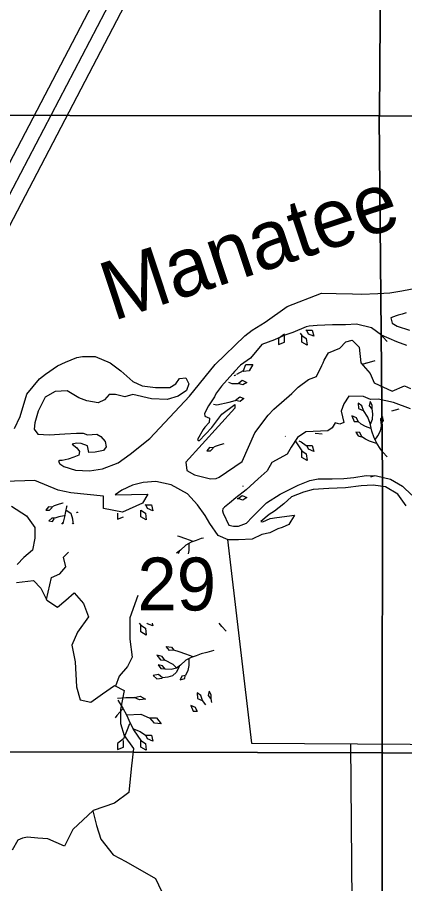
# Model space of a CAD drawing. Extents: x 380424 to 701066, y 1117407 to 1412949.
# Drawn here: x 517486 to 520780, y 1208716 to 1216086 of the extents above; entities that cross this region are included whole.
import ezdxf

# ---------------------------------------------------------------- set-up
doc = ezdxf.new("R2010")
doc.units = 0
for name, color, linetype in [('Interstate Divided Highway Outline and Fill', 7, 'Continuous'), ('Interstate Highway Center Lines', 7, 'Continuous'), ('Islands', 7, 'Continuous'), ('Lakes and Ponds Text', 7, 'Continuous'), ('Mangroves', 7, 'Continuous'), ('Narrow Canals', 7, 'Continuous'), ('Narrow River Creek and Branch and Slough', 7, 'Continuous'), ('Section Lines', 7, 'Continuous'), ('Section Numbers', 7, 'Continuous'), ('Wide Rivers and Canals', 7, 'Continuous')]:
    doc.layers.add(name, color=color, linetype=linetype)

msp = doc.modelspace()

# ---------------------------------------------------------------- linework, layer by layer
at = {"layer": 'Interstate Divided Highway Outline and Fill'}
for p, q in [((519226.1, 1218307.9), (514332.1, 1208944.1)), ((514553.6, 1208828.3), (519447.6, 1218192.1))]:
    msp.add_line(p, q, dxfattribs=at)
at = {"layer": 'Interstate Highway Center Lines'}
msp.add_line((519336.8, 1218250), (514442.9, 1208886.2), dxfattribs=at)
at = {"layer": 'Islands'}
for points in [[(520793.4, 1213572.3), (520759.6, 1213559.6), (520725.9, 1213551.2), (520709, 1213547), (520662.6, 1213530.1), (520673.3, 1213483.2), (520715.5, 1213457.8), (520820.3, 1213424.6)], [(520799.2, 1213292.7), (520714.8, 1213324.4), (520582.9, 1213382.4), (520498.5, 1213445.7), (520369.1, 1213474.3), (520276, 1213469.9), (520165.2, 1213469.9), (520037.3, 1213464.8), (519968.7, 1213459.5), (519943.5, 1213452.1), (519828.2, 1213403.3), (519761.7, 1213381.2), (519673.1, 1213341.2), (519565, 1213303.3), (519470, 1213187.2), (519384.7, 1213128.1), (519333.9, 1213072.1), (519318.5, 1213055), (519223.6, 1212949.5), (519180.2, 1212890), (519166.6, 1212864.7), (519163.6, 1212857.3), (519156.4, 1212848.2), (519111.6, 1212779.6), (519099.7, 1212760.2), (519090.9, 1212741.4), (519079, 1212715.8), (519080.3, 1212693), (519119.1, 1212676.6), (519117.6, 1212639.3), (519081.8, 1212599), (519066.9, 1212578.4), (519017.7, 1212494.8), (519031.1, 1212482.9), (519141.5, 1212596.3), (519226.5, 1212711.2), (519335.4, 1212793.3), (519335.4, 1212761.9), (518919.2, 1212302.3), (518928.2, 1212230.7), (518993.8, 1212195), (519129.5, 1212160.7), (519177.3, 1212162.8), (519202.1, 1212174.7), (519398, 1212308.4), (519506.9, 1212551.7), (519618.7, 1212702.4), (519668, 1212753.1), (519821.6, 1212884.5), (519875.3, 1212938.2), (519963.3, 1213003.8), (520028.9, 1213030.7), (520057.2, 1213082.9), (520066.2, 1213105.3), (520075.1, 1213124.7), (520087.1, 1213145.6), (520096, 1213169.5), (520133.3, 1213230.7), (520228.8, 1213271), (520281, 1213326.2), (520334.6, 1213338.1), (520394.3, 1213279.9), (520406.2, 1213145.6), (520488, 1213055.4), (520521.1, 1212975.5), (520674.7, 1212906.8), (520778.1, 1212949.9), (520830.8, 1212928.8)], [(520830.8, 1212754.7), (520683.7, 1212808.3), (520553.9, 1212838.2), (520489.8, 1212835.2), (520428.6, 1212860.6), (520306.3, 1212863.6), (520261.6, 1212797.9), (520239.2, 1212735.8), (520263.1, 1212640.3), (520228.8, 1212625.4), (520188.5, 1212637.3), (520164.6, 1212594), (520125.8, 1212568.6), (519939.4, 1212558.2), (519869.3, 1212510.4), (519814.1, 1212429.9), (519779.8, 1212370.2), (519650.1, 1212300), (519611.3, 1212228.4), (519533.7, 1212158.6), (519432.3, 1212066.1), (519344.3, 1211997.5), (519289.1, 1211952.7), (519247.4, 1211920), (519233.9, 1211903.6), (519229.5, 1211888.7), (519235.4, 1211867.8), (519284.6, 1211764.8), (519323.4, 1211755.9), (519366.7, 1211757.4), (519435.3, 1211782.7), (519484.5, 1211833.5), (519603.8, 1211954.4), (519720.2, 1212029), (519805.2, 1212070.8), (519873.8, 1212106.6), (519972.2, 1212145.4), (520043.8, 1212158.8), (520164.6, 1212158.8), (520263.1, 1212161.8), (520346.6, 1212170.7), (520452.5, 1212187.2), (520540.5, 1212185.7), (520658.3, 1212157.3), (520762.7, 1212096.1), (520841.8, 1212021.5)]]:
    msp.add_lwpolyline(points, dxfattribs=at)
at = {"layer": 'Mangroves'}
for p, q in [((518863.7, 1211542.4), (518853.3, 1211520.4)), ((518523.4, 1210933.1), (518536.5, 1210914.3)), ((518594, 1210927.1), (518590.9, 1210933.1)), ((518632.4, 1210933.1), (518638.7, 1210907.9))]:
    msp.add_line(p, q, dxfattribs=at)
for points in [[(519939.5, 1213426.3), (519943.5, 1213423.4), (519994.7, 1213423.4), (520007.4, 1213372.3), (519962.7, 1213391.4), (519949.9, 1213417)], [(519758.2, 1213391.4), (519707.1, 1213353.1)], [(519707.1, 1213353.1), (519707.1, 1213302)], [(519758.2, 1213321.1), (519758.2, 1213378.6)], [(519890.8, 1213399.4), (519905.2, 1213378.6)], [(519905.2, 1213378.6), (519943.5, 1213353.1)], [(519905.2, 1213321.1), (519905.2, 1213378.6)], [(519943.5, 1213353.1), (519949.9, 1213295.6)], [(520593.2, 1213367.1), (520581.9, 1213383.1)], [(520630, 1213327.8), (520593.2, 1213367.1)], [(519707.1, 1213302), (519758.2, 1213321.1)], [(519949.9, 1213295.6), (519905.2, 1213321.1)], [(519408.1, 1213082.4), (519430.2, 1213131.1)], [(519430.2, 1213131.1), (519487.8, 1213131.1)], [(519487.8, 1213131.1), (519456.8, 1213078)], [(520527, 1213164.1), (520417.8, 1213132.9)], [(520467, 1213146.9), (520444.3, 1213141.6)], [(519352, 1213049.4), (519408.1, 1213082.4)], [(519408.1, 1213073.6), (519403.8, 1213077.5)], [(519456.8, 1213078), (519408.1, 1213073.6)], [(519280.7, 1212981), (519310.7, 1212971.8)], [(519331.2, 1213037.1), (519332.9, 1213038.2)], [(519332.9, 1213038.2), (519344.2, 1213044.8)], [(519363.9, 1212971.8), (519399.3, 1212998.3)], [(519399.3, 1212998.3), (519439.1, 1212980.6)], [(519439.1, 1212980.6), (519403.7, 1212958.5)], [(519310.7, 1212971.8), (519363.9, 1212971.8)], [(519403.7, 1212958.5), (519363.9, 1212971.8)], [(519288.6, 1212812.4), (519337.3, 1212825.7)], [(519337.3, 1212825.7), (519377.1, 1212856.7)], [(519381.6, 1212816.8), (519341.7, 1212825.7)], [(519377.1, 1212856.7), (519412.5, 1212843.4)], [(519412.5, 1212843.4), (519381.6, 1212816.8)], [(519153.9, 1212794.7), (519182.4, 1212790.3)], [(519182.4, 1212790.3), (519288.6, 1212812.4)], [(520630, 1212347.8), (520593.2, 1212387.1), (520572.1, 1212417.2), (520547.1, 1212456.5), (520521.3, 1212508), (520501.3, 1212565.2), (520487, 1212631), (520467, 1212685.3), (520429.8, 1212739.7), (520415.5, 1212779.7), (520384, 1212802.6), (520386.9, 1212756.8), (520426.9, 1212739.7)], [(520489.9, 1212625.2), (520507, 1212668.1), (520509.9, 1212713.9), (520504.2, 1212754), (520504.2, 1212785.4), (520487, 1212816.9), (520478.4, 1212779.7), (520498.4, 1212756.8)], [(520671.1, 1212739.4), (520733.1, 1212754.9)], [(520492.7, 1212588.1), (520446.9, 1212605.2), (520409.8, 1212625.2), (520384, 1212648.1), (520369.7, 1212679.6), (520329.7, 1212696.7), (520349.7, 1212648.1), (520381.2, 1212648.1)], [(520526.8, 1212490), (520552.8, 1212525.1), (520575.7, 1212568), (520582.4, 1212606.8), (520584.2, 1212631), (520601.4, 1212656.7), (520592.8, 1212691), (520575.7, 1212671), (520578.5, 1212631)], [(520077.7, 1212539.2), (520020.2, 1212545.6)], [(520541.3, 1212459.3), (520507, 1212470.8), (520481.3, 1212479.4), (520446.9, 1212496.5), (520415.5, 1212516.5), (520398.3, 1212553.7), (520364, 1212556.6), (520384, 1212525.1), (520412.6, 1212516.5)], [(519241.9, 1212457.3), (519211.4, 1212449)], [(519765.2, 1212522), (519766.9, 1212518.8)], [(519847.7, 1212481.7), (519905.2, 1212398.6)], [(519880.8, 1212482.5), (519898.8, 1212475.3), (519943.5, 1212443.4), (519994.7, 1212443.4), (520007.4, 1212392.3), (519962.7, 1212411.4), (519949.9, 1212437)], [(519119.9, 1212426.1), (519097, 1212397.5)], [(519097, 1212397.5), (519128.5, 1212397.5)], [(519148.5, 1212423.3), (519119.9, 1212426.1)], [(519128.5, 1212397.5), (519151.3, 1212420.4)], [(519168.5, 1212434.7), (519148.5, 1212423.3)], [(519211.4, 1212449), (519168.5, 1212434.7)], [(519905.2, 1212398.6), (519943.5, 1212373.1)], [(519905.2, 1212341.1), (519905.2, 1212398.6)], [(519949.9, 1212315.6), (519905.2, 1212341.1)], [(519943.5, 1212373.1), (519949.9, 1212315.6)], [(520527, 1212184.1), (520488.9, 1212173.2)], [(519408.1, 1212093.6), (519403.8, 1212097.5)], [(519363.9, 1211991.8), (519399.3, 1212018.3)], [(519399.3, 1212018.3), (519439.1, 1212000.6)], [(517842.7, 1211944.6), (517799.8, 1211930.3)], [(517874.1, 1211953.2), (517842.7, 1211944.6)], [(517874.6, 1211953.4), (517874.1, 1211953.2)], [(518571.7, 1211941.2), (518574.8, 1211939), (518625.9, 1211939), (518638.7, 1211887.9), (518594, 1211907.1), (518581.2, 1211932.6)], [(519354.9, 1211991.8), (519363.9, 1211991.8)], [(519403.7, 1211978.5), (519363.9, 1211991.8)], [(519439.1, 1212000.6), (519403.7, 1211978.5)], [(517751.1, 1211921.8), (517728.3, 1211893.2)], [(517728.3, 1211893.2), (517759.7, 1211893.2)], [(517779.7, 1211918.9), (517751.1, 1211921.8)], [(517759.7, 1211893.2), (517782.6, 1211916)], [(517799.8, 1211930.3), (517779.7, 1211918.9)], [(517896.8, 1211882), (517888.4, 1211835.9)], [(517905.6, 1211921.8), (517896.8, 1211882)], [(517902.7, 1211893.2), (517939.9, 1211867.4)], [(517907.3, 1211930.7), (517905.6, 1211921.8)], [(517939.9, 1211867.4), (517954.2, 1211818.8)], [(517997.1, 1211870.3), (517991.8, 1211879.8)], [(517998.9, 1211876.3), (517997.1, 1211870.3)], [(518338.4, 1211868.7), (518338.4, 1211817.6)], [(518536.5, 1211894.3), (518574.8, 1211868.7)], [(518536.5, 1211836.8), (518536.5, 1211894.3)], [(518574.8, 1211868.7), (518581.2, 1211811.2)], [(517885.6, 1211844.5), (517839.8, 1211835.9), (517805.5, 1211824.5), (517779.7, 1211824.5), (517754, 1211801.6), (517785.5, 1211795.9), (517799.8, 1211818.8)], [(517888.4, 1211835.9), (517877, 1211790.2)], [(517954.2, 1211818.8), (517957.1, 1211787.3)], [(518338.4, 1211817.6), (518389.5, 1211836.8)], [(518581.2, 1211811.2), (518536.5, 1211836.8)], [(517877, 1211790.2), (517863.1, 1211774)], [(517877, 1211778), (517877, 1211790.2)], [(517955.6, 1211777.6), (517957.1, 1211781.6)], [(517957.1, 1211787.3), (517965.2, 1211776.5)], [(518980.9, 1211625.4), (518918, 1211648.3), (518863.7, 1211668.3), (518848.1, 1211673.2)], [(519049.6, 1211651.1), (519006.7, 1211634)], [(519069.5, 1211655.8), (519049.6, 1211651.1)], [(518918, 1211596.8), (518875.1, 1211553.9)], [(518963.8, 1211619.7), (518918, 1211596.8)], [(518943.7, 1211608.2), (518943.7, 1211551), (518937.6, 1211520.4)], [(519006.7, 1211634), (518963.8, 1211619.7)], [(518875.1, 1211553.9), (518840.8, 1211528.1)], [(518536.5, 1210914.3), (518574.8, 1210888.7)], [(518536.5, 1210856.8), (518536.5, 1210914.3)], [(518638.7, 1210907.9), (518594, 1210927.1)], [(519261.3, 1210863.4), (519224.4, 1210902.7), (519203.3, 1210932.8), (519203.1, 1210933.1)], [(518581.2, 1210831.2), (518536.5, 1210856.8)], [(518574.8, 1210888.7), (518581.2, 1210831.2)], [(519158.3, 1210699.7), (519098.2, 1210682.6), (519049.6, 1210671.1), (519006.7, 1210654), (518963.8, 1210639.7), (518918, 1210616.8), (518875.1, 1210573.9), (518840.8, 1210548.1), (518795, 1210536.7), (518743.5, 1210539.6), (518720.6, 1210568.2), (518683.5, 1210576.7), (518706.3, 1210545.3), (518746.4, 1210542.4)], [(518980.9, 1210645.4), (518918, 1210668.3), (518863.7, 1210688.3), (518817.9, 1210702.6), (518780.7, 1210699.7), (518752.1, 1210734.1), (518797.9, 1210728.3), (518817.9, 1210702.6)], [(518840.8, 1210551), (518812.2, 1210579.6), (518740.7, 1210616.8), (518717.8, 1210648.2), (518672, 1210659.7), (518703.5, 1210619.6), (518740.7, 1210616.8)], [(518943.7, 1210628.2), (518943.7, 1210571), (518935.2, 1210528.1), (518915.1, 1210488.1), (518883.7, 1210482.3), (518872.2, 1210450.9), (518909.4, 1210462.3), (518912.3, 1210485.2)], [(518863.7, 1210562.4), (518840.8, 1210513.8), (518806.5, 1210485.2), (518766.4, 1210473.8), (518720.6, 1210468), (518686.3, 1210493.8), (518640.6, 1210488.1), (518672, 1210459.5), (518717.8, 1210465.2)], [(519046.7, 1210315.3), (519015.3, 1210338.2)], [(519015.3, 1210338.2), (519018.1, 1210292.4)], [(519118.2, 1210352.5), (519109.7, 1210315.3)], [(519135.4, 1210321.1), (519118.2, 1210352.5)], [(519135.4, 1210289.6), (519135.4, 1210321.1)], [(518339.1, 1210293.1), (518408.7, 1210298.5)], [(518339.9, 1210276.9), (518383.1, 1210209)], [(518408.7, 1210298.5), (518479, 1210298.5)], [(518479, 1210298.5), (518530.1, 1210311.3)], [(518523.7, 1210279.3), (518479, 1210298.5)], [(518574.8, 1210285.7), (518523.7, 1210279.3)], [(518530.1, 1210311.3), (518574.8, 1210285.7)], [(519018.1, 1210292.4), (519058.2, 1210275.3)], [(519061, 1210275.3), (519046.7, 1210315.3)], [(519087.9, 1210236.1), (519061, 1210275.3)], [(519109.7, 1210315.3), (519129.7, 1210292.4)], [(519140, 1210257.3), (519135.4, 1210289.6)], [(518383.1, 1210202.6), (518332, 1210145.1)], [(518383.1, 1210209), (518415.1, 1210151.5)], [(519001, 1210215.2), (518960.9, 1210232.4)], [(518960.9, 1210232.4), (518980.9, 1210183.8)], [(518980.9, 1210183.8), (519012.4, 1210183.8)], [(519015.3, 1210183.8), (519001, 1210215.2)], [(519018.3, 1210181), (519015.3, 1210183.8)], [(518332, 1210145.1), (518317.7, 1210126.8)], [(518415.1, 1210151.5), (518536.5, 1210157.9), (518606.7, 1210126), (518670.6, 1210126), (518709, 1210074.9), (518651.5, 1210081.2), (518613.1, 1210126)], [(518415.1, 1210151.5), (518447, 1210081.2)], [(518440.6, 1210074.9), (518415.1, 1210011), (518389.5, 1209947.1), (518338.4, 1209908.7), (518338.4, 1209857.6), (518389.5, 1209876.8), (518389.5, 1209934.3)], [(518447, 1210081.2), (518479, 1210017.3)], [(518466.2, 1210036.5), (518530.1, 1210011), (518574.8, 1209979), (518625.9, 1209979), (518638.7, 1209927.9), (518594, 1209947.1), (518581.2, 1209972.6)], [(518479, 1210017.3), (518536.5, 1209934.3)], [(518536.5, 1209934.3), (518574.8, 1209908.7)], [(518536.5, 1209876.8), (518536.5, 1209934.3)], [(518574.8, 1209908.7), (518581.2, 1209851.2)], [(518581.2, 1209851.2), (518536.5, 1209876.8)]]:
    msp.add_lwpolyline(points, dxfattribs=at)
at = {"layer": 'Narrow Canals'}
for points in [[(519272.2, 1211643.3), (519478.5, 1209910.9), (523529.5, 1209885)], [(521665, 1211029), (521904.5, 1209916), (521989.5, 1208550.8), (520333.5, 1208556), (520322.5, 1209905.5)], [(518127.2, 1209336), (518160.5, 1209209.9), (518197.5, 1209093.9), (518302.5, 1208961.9), (518408.5, 1208903.9), (518661.5, 1208760.9), (518766.5, 1208539.9)]]:
    msp.add_lwpolyline(points, dxfattribs=at)
at = {"layer": 'Narrow River Creek and Branch and Slough'}
for points in [[(517436.8, 1211926.6), (517564.6, 1211846.3), (517635.4, 1211745.2), (517635.4, 1211654.2), (517615.1, 1211553.1), (517541.7, 1211491), (517483.8, 1211431.8)], [(517733.9, 1211133.6), (517776.8, 1211320.6), (517847.6, 1211350.9), (517898.1, 1211411.6), (517877.9, 1211492.4), (517921.2, 1211535.8)], [(517478.1, 1211278), (517624.4, 1211293.9), (517685.9, 1211229.6), (517736.4, 1211128.5), (517827.4, 1211067.9), (517898.1, 1211128.5), (517968.8, 1211189.2), (517968.8, 1211189.2), (518049.7, 1211098.2), (518090.1, 1210987), (517999.2, 1210855.6), (517948.6, 1210744.4), (517979, 1210602.8), (517989.1, 1210390.5), (518019.4, 1210279.3), (518110.3, 1210259.1), (518211.4, 1210329.9), (518312.4, 1210400.6), (518393.3, 1210360.2), (518363, 1210198.4), (518363, 1210077.1), (518393.3, 1209976), (518474.1, 1209864.8), (518453.9, 1209693), (518433.7, 1209490.8), (518312.4, 1209399.8), (518130.5, 1209339.1), (517958.7, 1209177.4), (517888, 1209035.9), (517746.5, 1209096.5), (517660.2, 1209103), (517571.8, 1209111.4), (517529.7, 1209103), (517491.8, 1209086.1), (517441.2, 1209001.9)], [(518510.5, 1211167.5), (518443.8, 1210976.9), (518443.8, 1210794.9), (518464, 1210643.3), (518423.6, 1210562.4), (518352.9, 1210481.5), (518321, 1210396.4)]]:
    msp.add_lwpolyline(points, dxfattribs=at)
at = {"layer": 'Section Lines'}
for points in [[(520603.3, 1220656.1), (520587.2, 1218130.1), (520565.2, 1215248.4), (515295.4, 1215254.2), (515284.3, 1219770.4), (515309.9, 1220725.1), (518284.9, 1220691.7)], [(525973.1, 1220589), (525965.2, 1218913.8), (525950.5, 1215199.4), (520565.2, 1215248.4), (520587.2, 1218130.1), (520603.3, 1220656.1), (520608.2, 1220656), (522215.4, 1220641)], [(520565.2, 1215248.4), (520562.6, 1215240.9), (520591.6, 1212164.2), (520588.6, 1209829.5), (515283.8, 1209842.4), (515295.9, 1213262.8), (515295.4, 1215254.2)], [(525950.5, 1215199.4), (525950.4, 1215167.4), (525956.8, 1210996.7), (525935.5, 1209817.3), (520596, 1209829.5), (520588.6, 1209829.5), (520591.6, 1212164.2), (520562.6, 1215240.9), (520565.2, 1215248.4)], [(520588.6, 1209829.5), (520588.6, 1209815.7), (520589.1, 1207775.1), (520616.7, 1204331.9), (520616.7, 1204331.9), (516597.1, 1204338.5), (515778.7, 1204334.9), (515667.1, 1204334.5), (515262, 1204332.8), (515283.8, 1209828.5), (515283.8, 1209842.4)], [(525935.5, 1209817.3), (525935.5, 1209802.8), (525894.1, 1204683), (525909.8, 1204323.3), (521964.5, 1204329.7), (521110.7, 1204331.1), (520616.7, 1204331.9), (520616.7, 1204331.9), (520589.1, 1207775.1), (520588.6, 1209815.7), (520588.6, 1209829.5), (520596, 1209829.5)]]:
    msp.add_lwpolyline(points, close=True, dxfattribs=at)
at = {"layer": 'Wide Rivers and Canals'}
for points in [[(517460.8, 1212587.8), (517509.5, 1212689.8), (517567.2, 1212880.6), (517673.6, 1213009.2), (517726.8, 1213049.1), (517828.7, 1213120.1), (517895.2, 1213151.2), (517992.8, 1213191.1), (518041.6, 1213200), (518148, 1213200), (518276.5, 1213146.9), (518331.9, 1213105), (518367.3, 1213078.4), (518467.2, 1212986.8), (518547, 1212951.3), (518662.2, 1212938), (518781.9, 1212938), (518835.1, 1212969.1), (518866.2, 1213013.4), (518919.4, 1213017.9), (518946, 1212969.1), (518923.8, 1212911.4), (518852.9, 1212862.6), (518759.8, 1212836), (518626.8, 1212840.4), (518467.2, 1212875.9), (518400.7, 1212858.2), (518320.9, 1212875.9), (518267.7, 1212875.9), (518227.8, 1212831.6), (518174.6, 1212805), (518077, 1212822.7), (518010.5, 1212849.3), (517908.6, 1212907), (517806.6, 1212902.5), (517722.3, 1212853.7), (517664.7, 1212734), (517633.7, 1212636.4), (517629.2, 1212583.2), (517660.3, 1212538.8), (517757.8, 1212534.4), (517890.8, 1212543.2), (517988.4, 1212547.7), (518046, 1212547.7), (518081.5, 1212534.4), (518161.3, 1212538.8), (518196.7, 1212521.1), (518232.2, 1212476.7), (518241.1, 1212432.3), (518218.9, 1212401.3), (518148, 1212388), (518094.8, 1212383.5), (518081.5, 1212441.2), (518028.3, 1212459), (517988.4, 1212463.4), (517952.9, 1212454.5), (517992.8, 1212423.5), (518015, 1212392.4), (518010.5, 1212361.4), (517966.2, 1212343.6), (517917.4, 1212325.9), (517868.6, 1212317), (517846.5, 1212317), (517837.6, 1212308.1), (517846.5, 1212286), (517881.9, 1212263.8), (517979.5, 1212232.7), (518099.2, 1212228.3), (518210, 1212246), (518343, 1212294.8), (518445, 1212370.2), (518613.5, 1212503.3), (518950.4, 1212862.6), (519167.7, 1213133.2), (519420.4, 1213376.7), (519482.4, 1213425.5), (519593.3, 1213492.1), (519779.5, 1213625.1), (520072.1, 1213740.5), (520198.6, 1213736.9), (520337.8, 1213732.7), (520413.5, 1213731.6), (520552.9, 1213736.9), (520654.2, 1213741.1), (520755.4, 1213758), (520903.1, 1213787.6)], [(520794, 1211929), (520720.9, 1212030.5), (520618, 1212091.6), (520513.6, 1212106.6), (520410.7, 1212099.1), (520278, 1212082.7), (520136.3, 1212078.2), (520000.6, 1212067.8), (519920, 1212046.9), (519816.5, 1212007.9), (519751.5, 1211946.9), (519673.9, 1211884.2), (519627.7, 1211855.9), (519557.6, 1211797.7), (519574, 1211793.2), (519635.1, 1211823), (519693.3, 1211832), (519844.2, 1211851.3), (519793.6, 1211771.1), (519738.8, 1211745.8), (519700.5, 1211733.9), (519633.3, 1211699.4), (519565.8, 1211686.7), (519482, 1211646), (519366, 1211641), (519279, 1211640.3), (519194.6, 1211678.3), (519122.9, 1211779.6), (519084.9, 1211847.1), (519017.4, 1211939.9), (518933.1, 1212032.8), (518793.9, 1212108.8), (518663.1, 1212138.3), (518557.6, 1212129.9), (518464.8, 1212104.6), (518376.2, 1212062.3), (518317.2, 1212024.4), (518595.6, 1212028.6), (518549.2, 1211952.6), (518380.4, 1211876.6), (518220.1, 1211906.2), (518220.1, 1212011.7), (517941.7, 1212041.2), (517832.1, 1212062.3), (517633.8, 1212146.8), (517378.4, 1212137.9)]]:
    msp.add_lwpolyline(points, dxfattribs=at)

# ---------------------------------------------------------------- texts
at = {"layer": 'Lakes and Ponds Text'}
msp.add_text('Manatee', height=500, rotation=18.32338, dxfattribs=at).set_placement((518300.1, 1213500.2))
at = {"layer": 'Section Numbers'}
msp.add_text('29', height=450, rotation=0.00026, dxfattribs=at).set_placement((518507.1, 1211039.9))

doc.saveas('drawing.dxf')
